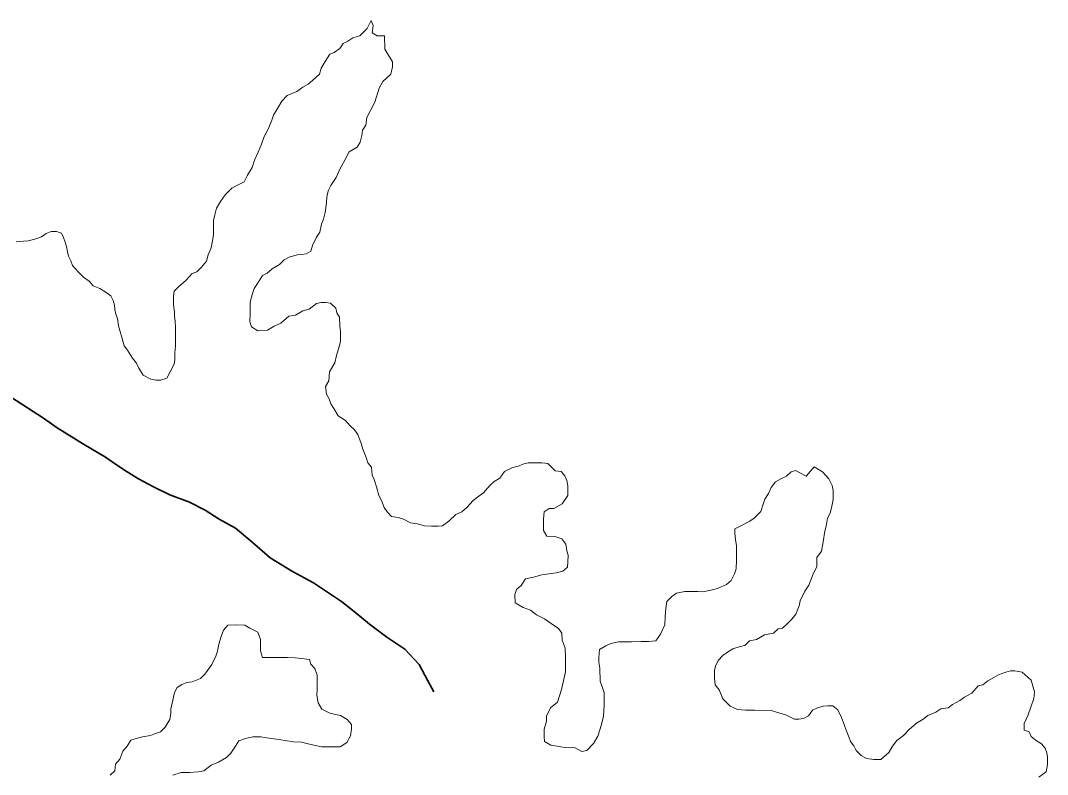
# Model space of a CAD drawing. Extents: x 553962 to 842807, y 8883888 to 9032388.
# Drawn here: x 588844 to 589756, y 8908021 to 8908691 of the extents above; entities that cross this region are included whole.
import ezdxf

# ---------------------------------------------------------------- set-up
doc = ezdxf.new("R2010")
doc.units = 0
doc.header["$LTSCALE"] = 160
doc.linetypes.add('LONG_DASH_SHORT_DASH', pattern=[9.9, 6, -1.2, 1.5, -1.2])
doc.layers.add('6', color=7, linetype='Continuous', lineweight=13)

msp = doc.modelspace()

# ---------------------------------------------------------------- linework, layer by layer
at = {"layer": '6'}
for points in [[(589167.4, 8908665.8), (589167, 8908677.8), (589160.5, 8908677.8), (589156, 8908680.4), (589157.1, 8908686.9), (589155.1, 8908691.4), (589151.6, 8908684.4), (589145, 8908677.9), (589139, 8908676), (589134.5, 8908673), (589130.4, 8908671), (589127.4, 8908666.5), (589122.4, 8908663.1), (589118.4, 8908661.6), (589114.3, 8908655.1), (589110.8, 8908649.1), (589109.2, 8908643.6), (589103.2, 8908638.2), (589099.2, 8908634.7), (589094.6, 8908632.2), (589089.1, 8908628.2), (589080.6, 8908624.8), (589076, 8908619.8), (589072, 8908613.3), (589068.4, 8908607.3), (589066.9, 8908602.8), (589063.8, 8908594.8), (589060.3, 8908588.4), (589057.7, 8908581.4), (589054.7, 8908574.4), (589051.6, 8908567.4), (589049.6, 8908560.9), (589045.5, 8908553.9), (589042.5, 8908547.9), (589035.4, 8908544.5), (589031.4, 8908542.5), (589025.4, 8908536.5), (589021.3, 8908530.5), (589017.8, 8908524.6), (589016.2, 8908518.6), (589015.2, 8908513.6), (589015.2, 8908507.6), (589015.1, 8908501), (589014, 8908494), (589013, 8908489.5), (589010.5, 8908483.1), (589008.9, 8908477.6), (589004.4, 8908472.1), (589000.3, 8908468.1), (588996.3, 8908466.6), (588990.8, 8908460.7), (588984.2, 8908454.7), (588980.2, 8908450.7), (588979.7, 8908446.7), (588979.6, 8908442.7), (588979.6, 8908438.7), (588980.6, 8908432.2), (588980.5, 8908428.2), (588981, 8908424.2), (588981.5, 8908418.2), (588981.4, 8908413.6), (588981.4, 8908407.1), (588981.3, 8908402.1), (588980.8, 8908396.1), (588980.7, 8908390.1), (588980.2, 8908386.1), (588976.7, 8908379.1), (588973.6, 8908373.6), (588968.1, 8908371.7), (588964.1, 8908371.7), (588959.6, 8908372.7), (588952.6, 8908376.3), (588948.7, 8908382.3), (588946.7, 8908386.8), (588943.2, 8908391.4), (588938.8, 8908398.4), (588935.8, 8908402.4), (588933.9, 8908408.9), (588931.9, 8908416), (588930.9, 8908420), (588930, 8908426.5), (588928.5, 8908430.5), (588927.6, 8908434.5), (588927.1, 8908438.5), (588926.1, 8908442.6), (588924.1, 8908446.6), (588919.7, 8908449.6), (588914.2, 8908453.1), (588908.2, 8908455.7), (588904.7, 8908459.7), (588899.8, 8908463.2), (588895.3, 8908467.8), (588889.8, 8908473.8), (588888.4, 8908477.8), (588886.4, 8908481.9), (588885.4, 8908485.9), (588884.5, 8908490.4), (588883.5, 8908494.4), (588882, 8908498.4), (588880.1, 8908502.4), (588875.6, 8908504)], [(589093.5, 8908483.5), (589097.5, 8908484), (589101.5, 8908486.4), (589103.1, 8908491.4), (589106.6, 8908498.9), (589109.7, 8908503.4), (589111.2, 8908510.4), (589112.8, 8908514.9), (589114.3, 8908520.9), (589114.8, 8908524.9), (589115.4, 8908529.9), (589115.9, 8908534.4), (589116.9, 8908539.9), (589119.5, 8908544.9), (589124, 8908551.9), (589127.6, 8908559.9), (589132.2, 8908567.9), (589135.7, 8908574.8), (589142.7, 8908578.8), (589145.3, 8908583.3), (589146.8, 8908589.3), (589147.4, 8908593.8), (589150.4, 8908598.3), (589151.5, 8908605.3), (589158.6, 8908618.8), (589162.2, 8908631.3), (589165.7, 8908637.2), (589172.8, 8908643.7), (589174.3, 8908650.2), (589174.3, 8908654.7), (589167.4, 8908665.8)], [(588875.6, 8908504), (588871.1, 8908504), (588866.5, 8908502), (588862.5, 8908499.1), (588856.5, 8908497.1), (588850.5, 8908495.6), (588846.5, 8908495.2), (588840, 8908494.7)], [(589308.3, 8908244.2), (589308.3, 8908248.2), (589308.8, 8908254.8), (589313.4, 8908257.7), (589317.4, 8908257.7), (589324.9, 8908261.7), (589330, 8908269.1), (589330, 8908273.1), (589330, 8908277.7), (589329.1, 8908282.7), (589327.1, 8908286.7), (589324.1, 8908290.7), (589318.6, 8908291.2), (589312.2, 8908297.8), (589306.7, 8908298.3), (589300.7, 8908298.4), (589294.7, 8908298.4), (589290.7, 8908297.4), (589285.2, 8908295), (589280.6, 8908294), (589273.6, 8908290.5), (589269.6, 8908284.6), (589264.5, 8908281.6), (589260.5, 8908278.1), (589255, 8908271.6), (589250.9, 8908268.7), (589245.9, 8908264.7), (589240.3, 8908258.7), (589235.8, 8908254.7), (589230.3, 8908252.3), (589224.2, 8908246.3), (589218.7, 8908242.3), (589214.7, 8908241.9), (589208.7, 8908241.9), (589202.7, 8908242.4), (589196.2, 8908244), (589190.2, 8908245), (589183.8, 8908248.1), (589179.3, 8908249.6), (589173.3, 8908250.7), (589169.3, 8908254.7), (589166.8, 8908258.7), (589164.4, 8908264.7), (589161.9, 8908269.2), (589160, 8908276.8), (589158, 8908283.3), (589156, 8908287.3), (589155.6, 8908294.3), (589152.1, 8908298.3), (589150.7, 8908302.9), (589147.7, 8908310.4), (589146.2, 8908315.4), (589143.3, 8908323.4), (589140.3, 8908327.5), (589136.4, 8908331.5), (589132.4, 8908336), (589125.9, 8908340.1), (589122, 8908346.6), (589119.5, 8908350.6), (589118, 8908355.2), (589115.6, 8908359.2), (589114.6, 8908366.2), (589117.7, 8908371.2), (589118.2, 8908379.2), (589122.8, 8908387.2), (589124.3, 8908393.7), (589126.9, 8908401.7), (589127.9, 8908406.2), (589128, 8908415.2), (589127.5, 8908419.7), (589127.1, 8908427.7), (589124.6, 8908431.7), (589123.7, 8908435.7), (589119.2, 8908440.3), (589114.7, 8908440.8), (589110.7, 8908440.8), (589106.7, 8908439.8), (589100.1, 8908434.9), (589094.6, 8908433.4), (589088.1, 8908429.5), (589082.1, 8908428.5), (589075, 8908422.5), (589069, 8908419.6), (589063, 8908416.1), (589054.5, 8908415.7), (589049, 8908419.2), (589047.5, 8908423.7), (589047.6, 8908430.7), (589047.6, 8908437.2), (589047.7, 8908441.2), (589049.7, 8908448.7), (589051.2, 8908453.2), (589054.3, 8908457.7), (589058.8, 8908464.7), (589062.9, 8908466.7), (589067.4, 8908470.7), (589073.9, 8908474.6), (589078, 8908478.6), (589082.5, 8908481.1), (589089.5, 8908483), (589093.5, 8908483.5)], [(589741.4, 8908105.2), (589733.5, 8908112.2), (589727, 8908113.3), (589723, 8908113.3), (589719, 8908112.3), (589712.4, 8908109.9), (589708.4, 8908107.4), (589702.9, 8908104.4), (589698.4, 8908101), (589694.3, 8908100), (589688.8, 8908093.5), (589682.3, 8908090.1), (589678.2, 8908087.1), (589671.7, 8908083.6), (589667.7, 8908080.6), (589661.2, 8908079.7), (589656.7, 8908076.7), (589649.6, 8908073.8), (589645.6, 8908070.3), (589639.6, 8908066.8), (589633, 8908061.3), (589628, 8908055.9), (589622, 8908051.4), (589618.4, 8908046.4), (589614.9, 8908040.9), (589607.8, 8908034.5), (589601.8, 8908034.5), (589595.3, 8908035.6), (589590.3, 8908038.1), (589585.9, 8908042.6), (589583.9, 8908046.7), (589580.9, 8908050.7), (589579.5, 8908054.7), (589577, 8908060.7), (589575.5, 8908064.7), (589573.1, 8908071.8), (589569.6, 8908078.8), (589565.2, 8908082.3), (589560.7, 8908082.3), (589556.7, 8908081.9), (589551.6, 8908080.4), (589547.1, 8908078.4), (589543.6, 8908073.4), (589539.1, 8908071), (589535.1, 8908070.5), (589531.1, 8908070.5), (589524.1, 8908074.1), (589510.6, 8908078.2), (589496.1, 8908078.3), (589487.6, 8908078.3), (589480.6, 8908078.9), (589474.1, 8908081.9), (589467.7, 8908088.5), (589464.2, 8908096.5), (589460.8, 8908101), (589460.3, 8908107.1), (589460.3, 8908113.6), (589460.9, 8908117.6), (589463.4, 8908122.6), (589467.5, 8908127), (589472.5, 8908130.5), (589476.5, 8908133), (589483, 8908134.9), (589487, 8908135.9), (589491.1, 8908139.9), (589497.6, 8908141.3), (589504.6, 8908145.3), (589512.6, 8908146.8), (589516.7, 8908150.7), (589520.7, 8908151.2), (589524.7, 8908155.2), (589528.7, 8908159.2), (589532.3, 8908163.7), (589535.3, 8908171.1), (589536.3, 8908175.6), (589540.4, 8908184.1), (589544, 8908189.6), (589547.5, 8908198.6), (589551.1, 8908206.1), (589551.2, 8908214.1), (589555.2, 8908219.6), (589556.8, 8908228.1), (589558.3, 8908237.6), (589559.4, 8908242.1), (589560.4, 8908249.1), (589563, 8908253.6), (589564.5, 8908259.6), (589565.6, 8908265.6), (589565.6, 8908273.6), (589564.6, 8908278.1), (589561.7, 8908284.1), (589556.2, 8908290.2), (589548.8, 8908294.7), (589541.7, 8908286.3)], [(589541.7, 8908286.3), (589532.2, 8908291.3), (589528.2, 8908290.4), (589524.2, 8908286.4), (589519.2, 8908283.9), (589514.2, 8908281.4), (589510.6, 8908276.4), (589508.1, 8908271), (589505, 8908266), (589503.5, 8908261.5), (589501.4, 8908255), (589495.4, 8908249), (589491.4, 8908246.5), (589485.3, 8908243.1), (589478.3, 8908239.6), (589478.3, 8908235.6), (589478.7, 8908230.1), (589479.7, 8908224.6), (589479.7, 8908218.6), (589479.6, 8908211.6), (589479.5, 8908204.1), (589478, 8908199.6), (589475, 8908193.6), (589470.9, 8908190.1), (589462.9, 8908186.6), (589456.9, 8908185.2), (589449.9, 8908183.7), (589445.4, 8908183.8), (589438.4, 8908183.8), (589433.9, 8908183.8), (589426.4, 8908182.4), (589422.3, 8908179.4), (589417.8, 8908174.9), (589416.8, 8908168.9), (589416.2, 8908161.4), (589416.1, 8908154.4), (589412.1, 8908145.9), (589408, 8908139.9), (589401.5, 8908139.5), (589395, 8908139.5), (589386.5, 8908139.1), (589382, 8908139.1), (589375, 8908139.2), (589368, 8908137.7), (589363.5, 8908135.7), (589357.9, 8908132.3), (589357.4, 8908125.2), (589357.4, 8908121.2), (589358.3, 8908115.7), (589358.7, 8908104.2), (589362.2, 8908094.2), (589362.1, 8908083.2), (589361.5, 8908073.2), (589359.9, 8908065.7), (589356.4, 8908055.2), (589352.8, 8908048.7), (589346.8, 8908042.7), (589342.2, 8908041.7), (589336.3, 8908044.8), (589326.8, 8908045.3), (589320.3, 8908046.4), (589314.8, 8908047.4), (589309.3, 8908050.5), (589308.8, 8908055), (589308.9, 8908061.5), (589310.9, 8908068.5), (589311, 8908073), (589314.5, 8908080.5), (589320.6, 8908085.4), (589324.2, 8908096.9), (589327.8, 8908112.4), (589327.9, 8908125.4), (589327.4, 8908133.5), (589325, 8908140.5), (589324.5, 8908147), (589321.6, 8908151), (589315.1, 8908155.6), (589309.1, 8908159.6), (589302.2, 8908163.2), (589296.7, 8908167.2), (589290.2, 8908169.8), (589283.2, 8908173.8), (589282.8, 8908181.3), (589284.3, 8908185.8), (589288.3, 8908189.3), (589292.4, 8908195.3), (589299.4, 8908196.7), (589306.9, 8908198.7), (589312.9, 8908199.7), (589319.5, 8908200.6), (589325.5, 8908202.1), (589329.5, 8908205.6), (589330, 8908210.1), (589330.1, 8908216.1), (589329.1, 8908220.1), (589328.1, 8908226.1), (589324.7, 8908230.6), (589318.2, 8908232.7), (589311.2, 8908233.2), (589308.2, 8908238.2), (589308.3, 8908244.2)], [(588968.2, 8908059.2), (588972.2, 8908063.2), (588976.3, 8908070.2), (588977.3, 8908075.7), (588977.4, 8908079.7), (588978.9, 8908087.2), (588980.5, 8908094.2), (588983, 8908098.7), (588987, 8908101.2), (588991.6, 8908103.1), (588996.1, 8908103.6), (589003.6, 8908106.6), (589007.6, 8908110.5), (589013.7, 8908119), (589017.2, 8908126.5), (589018.8, 8908131), (589019.8, 8908137), (589021.9, 8908144), (589023.9, 8908149.5), (589028, 8908154), (589035, 8908154.4), (589043, 8908153.9), (589047.5, 8908151.3), (589054.4, 8908147.8), (589056.9, 8908141.3), (589056.8, 8908136.8), (589056.8, 8908131.2), (589058.8, 8908125.2), (589063.3, 8908125.2), (589068.3, 8908125.2), (589072.8, 8908125.1), (589080.8, 8908125.1), (589087.8, 8908125), (589095.8, 8908124), (589100.3, 8908123.4), (589101.7, 8908119.4), (589105.2, 8908115.4), (589107.2, 8908109.4), (589107.1, 8908102.4), (589107.1, 8908096.4), (589107, 8908091.9), (589108, 8908084.8), (589111.4, 8908079.3), (589118.4, 8908075.8), (589123.4, 8908074.7), (589127.9, 8908073.7), (589133.9, 8908070.2), (589137.8, 8908065.6), (589137.8, 8908061.6), (589136.8, 8908055.6), (589133.7, 8908049.6), (589127.7, 8908045.7), (589123.7, 8908045.7), (589117.2, 8908045.7), (589111.2, 8908045.8), (589104.2, 8908047.3), (589098.2, 8908048.9), (589093.2, 8908049.9), (589086.2, 8908050.4), (589078.7, 8908051.5), (589071.2, 8908052.5), (589064.2, 8908053.6), (589057.2, 8908054.6), (589050.2, 8908054.7), (589043.7, 8908053.2), (589037.7, 8908051.3), (589034.7, 8908046.3), (589030.6, 8908040.3), (589026.6, 8908036.3), (589019.5, 8908032.3), (589013, 8908029.4), (589006.5, 8908024.4), (589001.5, 8908023.5), (588994, 8908023), (588986.5, 8908023.1), (588978.9, 8908020.6)], [(589748.2, 8908019), (589754.8, 8908023.5), (589755.8, 8908030), (589755.9, 8908036.5), (589755.4, 8908040.5), (589754, 8908044.5), (589750.5, 8908048.6), (589746, 8908051.6), (589741.5, 8908055.1), (589739.6, 8908059.1), (589735.1, 8908060.7), (589735.1, 8908066.7), (589738.7, 8908074.2), (589741.2, 8908081.2), (589743.8, 8908088.7), (589744.3, 8908094.7), (589741.4, 8908105.2)], [(588923.4, 8908020.5), (588927.4, 8908024.4), (588928, 8908030.5), (588932, 8908034.9), (588934.6, 8908041.9), (588938.6, 8908046.4), (588941.7, 8908051.9), (588945.7, 8908052.9), (588952.2, 8908054.8), (588959.2, 8908055.8), (588963.7, 8908057.8), (588968.2, 8908059.2)]]:
    msp.add_lwpolyline(points, dxfattribs=at)
at = {"layer": '6', "linetype": 'LONG_DASH_SHORT_DASH', "lineweight": 35}
for points in [[(589185, 8908132.7), (589169, 8908143.3), (589153.6, 8908154.9), (589140.2, 8908166), (589128.8, 8908175), (589117.3, 8908182.6), (589103.9, 8908191.7), (589085.4, 8908201.8), (589065.5, 8908213.9), (589049.1, 8908228), (589034.7, 8908240.1), (589020.2, 8908248.2), (589007.8, 8908256.3), (588993.8, 8908263.3), (588976.4, 8908269.9), (588961.9, 8908277), (588948.5, 8908284.1), (588936, 8908291.7), (588925.1, 8908299.2), (588919.1, 8908303.3), (588899.7, 8908314.9), (588876.3, 8908329.5), (588864.3, 8908338.1), (588849.9, 8908347.2), (588825.5, 8908362.8)], [(589210.8, 8908094.6), (589205.3, 8908105.1), (589197.9, 8908119.1), (589185, 8908132.7)]]:
    msp.add_lwpolyline(points, dxfattribs=at)

doc.saveas('drawing.dxf')
